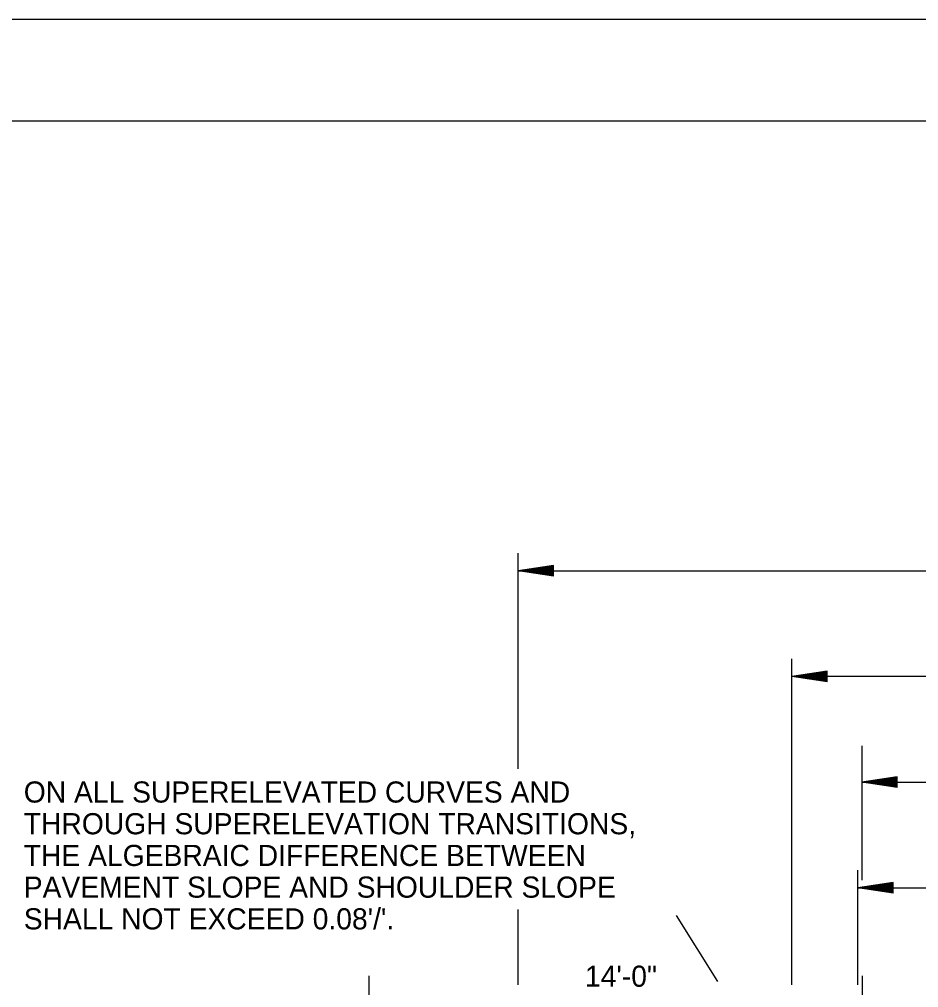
# Model space of a CAD drawing. Extents: x 2478 to 3210, y 439 to 841.
# Drawn here: x 2557.7 to 2608.7, y 603.6 to 658.6 of the extents above; entities that cross this region are included whole.
import ezdxf

# ---------------------------------------------------------------- set-up
doc = ezdxf.new("R2010")
doc.units = 0
for name, color, linetype in [('1', 7, 'Continuous'), ('R_Annotation', 7, 'Continuous'), ('R_Dimension', 7, 'Continuous')]:
    doc.layers.add(name, color=color, linetype=linetype)

msp = doc.modelspace()

# ---------------------------------------------------------------- linework, layer by layer
at = {"layer": '1'}
msp.add_line((2492.968, 652.813), (2812.04, 652.813), dxfattribs=at)
for points in [[(2817.808, 658.581), (2477.808, 658.581), (2477.808, 438.581), (2817.808, 438.581)], [(2492.968, 444.349), (2492.968, 652.813), (2729.78, 652.813), (2729.78, 642.933), (2768.94, 642.933), (2768.94, 640.013), (2812.04, 640.013), (2812.04, 444.349)]]:
    msp.add_lwpolyline(points, close=True, dxfattribs=at)
at = {"layer": 'R_Dimension'}
for p, q in [((2586.003, 616.031), (2586.003, 628.281)), ((2588.002, 627.581), (2586.002, 627.281)), ((2588.002, 626.981), (2586.002, 627.281)), ((2586.003, 627.281), (2666.995, 627.281)), ((2588.002, 627.531), (2586.336, 627.281)), ((2588.002, 627.031), (2586.336, 627.281)), ((2588.002, 627.48), (2586.68, 627.281)), ((2588.002, 627.082), (2586.68, 627.281)), ((2588.002, 627.43), (2587.013, 627.281)), ((2588.002, 627.132), (2587.013, 627.281)), ((2588.002, 627.379), (2587.352, 627.281)), ((2588.002, 627.184), (2587.352, 627.281)), ((2588.002, 627.328), (2587.686, 627.281)), ((2588.002, 627.234), (2587.686, 627.281)), ((2588.002, 626.981), (2588.002, 627.581)), ((2601.539, 603.781), (2601.539, 622.281)), ((2603.539, 621.581), (2601.539, 621.281)), ((2603.539, 620.981), (2601.539, 621.281)), ((2653.546, 621.281), (2601.539, 621.281)), ((2603.539, 621.531), (2601.873, 621.281)), ((2603.539, 621.031), (2601.873, 621.281)), ((2603.539, 621.48), (2602.217, 621.281)), ((2603.539, 621.082), (2602.217, 621.281)), ((2603.539, 621.43), (2602.55, 621.281)), ((2603.539, 621.132), (2602.55, 621.281)), ((2603.539, 621.379), (2602.889, 621.281)), ((2603.539, 621.184), (2602.889, 621.281)), ((2603.539, 621.328), (2603.223, 621.281)), ((2603.539, 621.234), (2603.223, 621.281)), ((2603.539, 620.981), (2603.539, 621.581)), ((2605.523, 609.718), (2605.523, 617.343)), ((2605.516, 615.281), (2649.555, 615.281)), ((2607.519, 615.576), (2605.519, 615.276)), ((2607.519, 614.976), (2605.519, 615.276)), ((2607.519, 615.526), (2605.853, 615.276)), ((2607.519, 615.026), (2605.853, 615.276)), ((2607.519, 615.475), (2606.197, 615.276)), ((2607.519, 615.077), (2606.197, 615.276)), ((2607.519, 615.425), (2606.53, 615.276)), ((2607.519, 615.127), (2606.53, 615.276)), ((2607.519, 615.374), (2606.869, 615.276)), ((2607.519, 615.179), (2606.869, 615.276)), ((2607.519, 615.323), (2607.203, 615.276)), ((2607.519, 615.229), (2607.203, 615.276)), ((2607.519, 614.976), (2607.519, 615.576)), ((2605.29, 603.781), (2605.29, 610.281)), ((2607.29, 609.581), (2605.29, 609.281)), ((2605.29, 609.281), (2649.796, 609.281)), ((2607.29, 608.981), (2605.29, 609.281)), ((2607.29, 609.531), (2605.624, 609.281)), ((2607.29, 609.031), (2605.624, 609.281)), ((2607.29, 609.48), (2605.968, 609.281)), ((2607.29, 609.082), (2605.968, 609.281)), ((2607.29, 609.43), (2606.301, 609.281)), ((2607.29, 609.132), (2606.301, 609.281)), ((2607.29, 609.379), (2606.64, 609.281)), ((2607.29, 609.184), (2606.64, 609.281)), ((2607.29, 609.328), (2606.974, 609.281)), ((2607.29, 609.234), (2606.974, 609.281)), ((2607.29, 608.981), (2607.29, 609.581)), ((2586.003, 603.781), (2586.003, 608.056)), ((2597.337, 603.958), (2594.989, 607.707)), ((2577.543, 586.924), (2577.543, 604.281)), ((2605.543, 599.281), (2605.543, 604.281))]:
    msp.add_line(p, q, dxfattribs=at)

# ---------------------------------------------------------------- texts
at = {"layer": 'R_Annotation'}
for s, p in [('ON ALL SUPERELEVATED CURVES AND', (2557.919, 614.119)), ('THROUGH SUPERELEVATION TRANSITIONS,', (2557.919, 612.319)), ('THE ALGEBRAIC DIFFERENCE BETWEEN', (2557.919, 610.519)), ('PAVEMENT SLOPE AND SHOULDER SLOPE', (2557.919, 608.719)), ("SHALL NOT EXCEED 0.08'/'.", (2557.919, 606.919)), ('14\'-0"', (2589.792, 603.663))]:
    msp.add_text(s, height=1.2, dxfattribs=at).set_placement(p)

doc.saveas('drawing.dxf')
